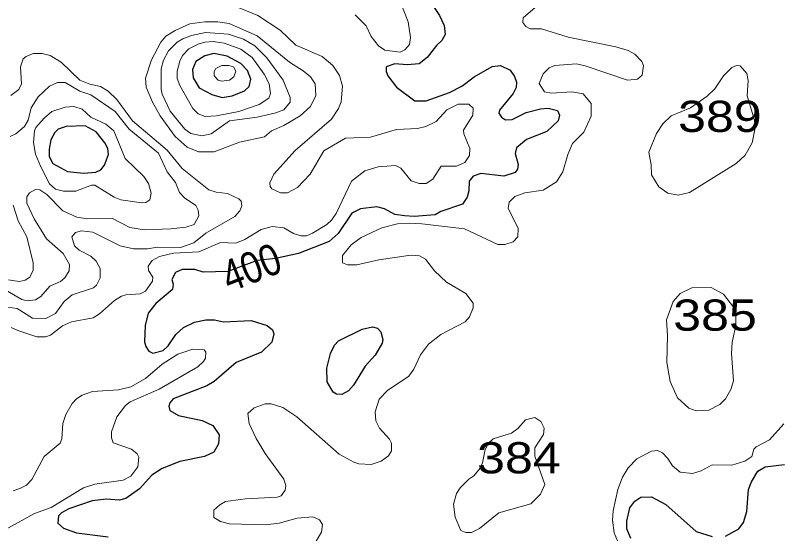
# Model space of a CAD drawing. Extents: x 577 to 602.9, y 7483.8 to 7511.6.
# Drawn here: x 599.19 to 601.153, y 7503.016 to 7504.345 of the extents above; entities that cross this region are included whole.
import ezdxf
from ezdxf.enums import TextEntityAlignment as Align

# ---------------------------------------------------------------- set-up
doc = ezdxf.new("R2010")
doc.units = 0
doc.header["$LTSCALE"] = 0.032
doc.layers.add('1', color=7, linetype='Continuous', lineweight=25)
doc.layers.add('2', color=7, linetype='Continuous', lineweight=13)
doc.layers.add('61', color=7, linetype='Continuous')

msp = doc.modelspace()

# ---------------------------------------------------------------- linework, layer by layer
at = {"layer": '1'}
for points in [[(600.2512, 7504.3828), (600.2766, 7504.3446), (600.2886, 7504.3192), (600.291, 7504.2961), (600.283, 7504.2802), (600.2687, 7504.2675), (600.2448, 7504.2365), (600.2242, 7504.2206), (600.1939, 7504.2182), (600.1621, 7504.2206), (600.1399, 7504.2126), (600.1399, 7504.2007), (600.1446, 7504.1896), (600.1661, 7504.1609), (600.2138, 7504.1259), (600.2425, 7504.1259), (600.3021, 7504.1474), (600.3339, 7504.1633), (600.3657, 7504.1872), (600.4118, 7504.2142), (600.4333, 7504.2166), (600.4579, 7504.2047), (600.4691, 7504.188), (600.4739, 7504.1737), (600.4731, 7504.1601), (600.4651, 7504.145), (600.4301, 7504.1021), (600.4285, 7504.0941), (600.4357, 7504.0838), (600.446, 7504.0774), (600.4627, 7504.0782), (600.4985, 7504.0957), (600.5351, 7504.1053), (600.555, 7504.1069), (600.5788, 7504.1013), (600.5844, 7504.0894), (600.5804, 7504.0743), (600.5518, 7504.0472), (600.4993, 7504.0265), (600.4739, 7504.0051), (600.4707, 7503.9908), (600.4778, 7503.9629), (600.4762, 7503.951), (600.4707, 7503.9423), (600.4412, 7503.9327), (600.3824, 7503.9399), (600.3633, 7503.9327), (600.353, 7503.92), (600.3522, 7503.8953), (600.3474, 7503.8786), (600.3355, 7503.8611), (600.2805, 7503.842), (600.2659, 7503.8335), (600.2122, 7503.8293), (600.1868, 7503.8309), (600.1621, 7503.8349), (600.1359, 7503.8492), (600.116, 7503.854), (600.0739, 7503.8492), (600.0524, 7503.8381), (600.0174, 7503.7856), (599.9944, 7503.7657), (599.9156, 7503.7347), (599.8562, 7503.722), (599.8094, 7503.7165), (599.7346, 7503.6885), (599.6715, 7503.687), (599.65, 7503.6934), (599.6174, 7503.6934), (599.6, 7503.6862), (599.5912, 7503.6679), (599.5944, 7503.656), (599.5928, 7503.6425), (599.5499, 7503.6067), (599.53, 7503.582), (599.5228, 7503.5502), (599.5212, 7503.5081), (599.5244, 7503.4962), (599.5324, 7503.4842), (599.5419, 7503.4795), (599.5689, 7503.4858), (599.5817, 7503.4978), (599.6015, 7503.5272), (599.6206, 7503.5447), (599.6493, 7503.5582), (599.6779, 7503.5645), (599.7001, 7503.5645), (599.7232, 7503.5598), (599.794, 7503.563), (599.8353, 7503.5502), (599.8488, 7503.5391), (599.852, 7503.5288), (599.8473, 7503.5073), (599.821, 7503.4818), (599.7558, 7503.4556), (599.6993, 7503.4063)], [(599.6993, 7503.4063), (599.6803, 7503.3952), (599.5944, 7503.3618), (599.5856, 7503.3522), (599.5833, 7503.3435), (599.5856, 7503.3324), (599.6079, 7503.3196), (599.6683, 7503.3069), (599.6962, 7503.2934), (599.7121, 7503.2695), (599.7105, 7503.2465), (599.6986, 7503.2258), (599.6747, 7503.2147), (599.6111, 7503.2019), (599.5658, 7503.1837), (599.5395, 7503.1662), (599.5077, 7503.1312), (599.4735, 7503.1065), (599.4568, 7503.1025), (599.4226, 7503.1049), (599.3868, 7503.101), (599.3272, 7503.0803), (599.3081, 7503.0699), (599.301, 7503.062), (599.2986, 7503.0437), (599.3137, 7503.031), (599.3471, 7503.0183), (599.4282, 7503.0087)], [(601.009, 7503.0103), (601.0432, 7503.0286), (601.0559, 7503.0453), (601.0639, 7503.0731), (601.0686, 7503.1296), (601.0758, 7503.1495), (601.0925, 7503.1765), (601.1108, 7503.1876), (601.1609, 7503.194)], [(600.7665, 7503.0039), (600.7569, 7503.0286), (600.7569, 7503.0485), (600.7641, 7503.0827), (600.7768, 7503.1002), (600.7927, 7503.1097), (600.8198, 7503.1113), (600.8563, 7503.0914), (600.9343, 7503.0222), (600.9756, 7503.0095)]]:
    msp.add_lwpolyline(points, dxfattribs=at)
for points in [[(599.6614, 7504.1594), (599.6938, 7504.1418), (599.72, 7504.1347), (599.7455, 7504.1387), (599.7773, 7504.1514), (599.7892, 7504.1625), (599.7932, 7504.1816), (599.7844, 7504.2039), (599.7677, 7504.2214), (599.7327, 7504.2404), (599.6986, 7504.2468), (599.6755, 7504.2412), (599.6524, 7504.2269), (599.6437, 7504.2063), (599.6453, 7504.1848)], [(599.4195, 7504.0178), (599.3972, 7504.0464), (599.3686, 7504.0615), (599.3201, 7504.0599), (599.2994, 7504.0528), (599.2914, 7504.0448), (599.2811, 7504.0257), (599.2763, 7504.0019), (599.2771, 7503.9828), (599.2859, 7503.9653), (599.324, 7503.9446), (599.3654, 7503.9407), (599.3964, 7503.9431), (599.4091, 7503.9494), (599.4187, 7503.9613), (599.429, 7503.9884), (599.4274, 7504.0035)], [(599.9877, 7503.441), (599.9975, 7503.4787), (600.0079, 7503.4993), (600.0182, 7503.5105), (600.0786, 7503.5407), (600.1049, 7503.5463), (600.1176, 7503.5431), (600.1264, 7503.5335), (600.1311, 7503.5145), (600.1295, 7503.5049), (600.112, 7503.4739), (600.0866, 7503.4461), (600.0564, 7503.3968), (600.0437, 7503.3825), (600.0262, 7503.3729), (600.0126, 7503.3737), (600.0039, 7503.3793), (599.9888, 7503.4055)]]:
    msp.add_lwpolyline(points, close=True, dxfattribs=at)
at = {"layer": '2'}
for points in [[(600.0604, 7504.3462), (600.089, 7504.3184), (600.1017, 7504.2905), (600.12, 7504.2667), (600.1367, 7504.2556), (600.1757, 7504.2508), (600.1876, 7504.2564), (600.1995, 7504.2699), (600.2027, 7504.2882), (600.1963, 7504.3287), (600.1741, 7504.3852)], [(599.1793, 7503.5447), (599.196, 7503.5375), (599.2453, 7503.5208), (599.2676, 7503.5208), (599.2803, 7503.5256), (599.3105, 7503.5494), (599.3336, 7503.5598), (599.3892, 7503.5701), (599.4059, 7503.5797), (599.4441, 7503.6138), (599.4616, 7503.625), (599.4735, 7503.629), (599.5101, 7503.6313), (599.5236, 7503.6377), (599.5411, 7503.6639), (599.5419, 7503.6743), (599.5316, 7503.691), (599.53, 7503.7021), (599.5403, 7503.7164), (599.5594, 7503.7268), (599.5952, 7503.7355), (599.6604, 7503.7387), (599.7153, 7503.7625), (599.755, 7503.761), (599.7781, 7503.7705), (599.8194, 7503.7959), (599.848, 7503.8039), (599.8783, 7503.8007), (599.9029, 7503.7856), (599.9212, 7503.78), (599.9363, 7503.78), (599.9514, 7503.7864), (599.988, 7503.8087), (599.9999, 7503.8198), (600.0119, 7503.8373), (600.0516, 7503.92), (600.0858, 7503.9462), (600.1192, 7503.9566), (600.1637, 7503.9597), (600.178, 7503.9534), (600.2043, 7503.9208), (600.225, 7503.9136), (600.2425, 7503.9136), (600.2599, 7503.9248), (600.2806, 7503.9582), (600.3204, 7503.9582), (600.3419, 7503.9677), (600.3538, 7503.986), (600.3546, 7504.0035), (600.3387, 7504.0409), (600.3379, 7504.0504), (600.3625, 7504.0894), (600.3633, 7504.1069), (600.3522, 7504.1172), (600.3244, 7504.1172), (600.2957, 7504.1029), (600.2679, 7504.0727), (600.2417, 7504.0599), (600.2202, 7504.0552), (600.1661, 7504.052), (600.1001, 7504.0329), (600.0357, 7504.0305), (599.98, 7503.9979), (599.9451, 7503.9375), (599.9125, 7503.9041), (599.887, 7503.8898), (599.8695, 7503.8898), (599.8473, 7503.9001), (599.8425, 7503.9065), (599.8417, 7503.916), (599.852, 7503.9383), (599.9069, 7503.9987), (599.9999, 7504.079), (600.0182, 7504.1061), (600.0246, 7504.1236), (600.0278, 7504.1633), (600.0206, 7504.1904), (600.0031, 7504.2166), (599.9761, 7504.2397), (599.9085, 7504.2683), (599.8687, 7504.3072), (599.8115, 7504.3446), (599.7304, 7504.378)], [(600.3426, 7503.5598), (600.3538, 7503.5725), (600.3633, 7503.5956), (600.3633, 7503.6075), (600.3442, 7503.6321), (600.2949, 7503.6608), (600.2639, 7503.6902), (600.2409, 7503.7204), (600.2258, 7503.7284), (600.2035, 7503.7307), (600.1216, 7503.718), (600.0651, 7503.7053), (600.0413, 7503.7053), (600.0286, 7503.7109), (600.0278, 7503.7291), (600.05, 7503.757), (600.0763, 7503.7753), (600.1287, 7503.8007), (600.1693, 7503.8103), (600.2003, 7503.8126), (600.2313, 7503.8103), (600.3411, 7503.7975), (600.4261, 7503.7578), (600.4444, 7503.7578), (600.4651, 7503.7641), (600.477, 7503.7777), (600.4786, 7503.7999), (600.4524, 7503.85), (600.4548, 7503.8659), (600.4699, 7503.881), (600.4953, 7503.8898), (600.5422, 7503.8969), (600.5764, 7503.9184), (600.5923, 7503.9438), (600.6051, 7503.9884), (600.617, 7504.0162), (600.6464, 7504.0456), (600.6655, 7504.0862), (600.6655, 7504.1188), (600.6448, 7504.1442), (600.6154, 7504.149), (600.5637, 7504.1458), (600.5454, 7504.149), (600.5319, 7504.1705), (600.5422, 7504.1951), (600.5573, 7504.2102), (600.5725, 7504.2166), (600.6273, 7504.2206), (600.6496, 7504.2158), (600.7585, 7504.1784), (600.784, 7504.1816), (600.7959, 7504.1919), (600.7991, 7504.2166), (600.7951, 7504.2269), (600.7768, 7504.2452), (600.7601, 7504.2548), (600.7283, 7504.2643), (600.6059, 7504.289), (600.5383, 7504.3104), (600.5088, 7504.3104), (600.4977, 7504.316), (600.4905, 7504.3263), (600.4913, 7504.3383), (600.5216, 7504.3653)], [(599.1785, 7504.1395), (599.1992, 7504.1546), (599.2055, 7504.1697), (599.2032, 7504.2134), (599.2103, 7504.2333), (599.2175, 7504.2397), (599.2358, 7504.2468), (599.2588, 7504.2468), (599.2795, 7504.242), (599.3073, 7504.2253), (599.355, 7504.1792), (599.3805, 7504.1689), (599.4083, 7504.1625), (599.4282, 7504.1506), (599.4497, 7504.1291), (599.4902, 7504.0743), (599.5793, 7503.9995), (599.6174, 7503.9526), (599.6858, 7503.8977), (599.7049, 7503.8914), (599.7335, 7503.8882), (599.763, 7503.8747), (599.7685, 7503.8683), (599.7701, 7503.8564), (599.7653, 7503.8437), (599.7526, 7503.8293), (599.6779, 7503.7864), (599.6477, 7503.7618), (599.6135, 7503.7498), (599.5546, 7503.7506), (599.5284, 7503.7466), (599.4926, 7503.7466), (599.4584, 7503.7546), (599.3884, 7503.7896), (599.3598, 7503.7928), (599.3439, 7503.788), (599.3344, 7503.7769), (599.3415, 7503.7546), (599.3534, 7503.7435), (599.3837, 7503.7276), (599.3972, 7503.7148), (599.4075, 7503.6965), (599.4075, 7503.6719), (599.398, 7503.6536), (599.39, 7503.6465), (599.3352, 7503.629), (599.3153, 7503.6115), (599.293, 7503.5805), (599.2684, 7503.5677), (599.2342, 7503.5685), (599.1944, 7503.5932), (599.1562, 7503.5987)], [(599.1658, 7503.6409), (599.2063, 7503.617), (599.2207, 7503.6131), (599.2413, 7503.6154), (599.2556, 7503.6242), (599.2787, 7503.6512), (599.3057, 7503.6631), (599.3169, 7503.6719), (599.328, 7503.6902), (599.3288, 7503.7061), (599.3129, 7503.7347), (599.27, 7503.7721), (599.2381, 7503.8238), (599.2199, 7503.8635), (599.2199, 7503.8794), (599.2262, 7503.8898), (599.2421, 7503.8985), (599.2525, 7503.8977), (599.2707, 7503.8858), (599.3121, 7503.8437), (599.3479, 7503.8278), (599.3757, 7503.823), (599.4393, 7503.8246), (599.4831, 7503.8015), (599.5212, 7503.7951), (599.5888, 7503.7975), (599.627, 7503.8023), (599.6485, 7503.8087), (599.6604, 7503.8309), (599.6588, 7503.846), (599.6524, 7503.858), (599.6238, 7503.8771), (599.6103, 7503.8906), (599.6, 7503.9168), (599.5793, 7503.9438), (599.557, 7503.9916), (599.4815, 7504.0536), (599.4457, 7504.0981), (599.3837, 7504.141), (599.355, 7504.1506), (599.3177, 7504.1729), (599.2978, 7504.1729), (599.2779, 7504.1633), (599.2485, 7504.1363), (599.2302, 7504.1077), (599.223, 7504.0766), (599.2135, 7504.0599), (599.1912, 7504.0409), (599.1769, 7504.0345)], [(599.1841, 7503.8588), (599.1976, 7503.8182), (599.2191, 7503.7777), (599.2358, 7503.7109), (599.2358, 7503.6918), (599.227, 7503.6743), (599.2151, 7503.6663), (599.2, 7503.6624), (599.1721, 7503.6671)], [(599.953, 7502.9849), (599.9745, 7503.0206), (599.9769, 7503.0397), (599.9689, 7503.0517), (599.9522, 7503.0596), (599.9117, 7503.0564), (599.8663, 7503.0437), (599.8306, 7503.0389), (599.7383, 7503.0421), (599.7153, 7503.0477), (599.6986, 7503.058), (599.6986, 7503.0771), (599.7137, 7503.0906), (599.7288, 7503.0986), (599.7797, 7503.1057), (599.8608, 7503.1105), (599.8711, 7503.1137), (599.8814, 7503.128), (599.883, 7503.1399), (599.8775, 7503.1558), (599.8298, 7503.2218), (599.8067, 7503.2608), (599.7892, 7503.299), (599.786, 7503.3244), (599.8019, 7503.3387), (599.8298, 7503.3491), (599.8457, 7503.3491), (599.8751, 7503.3395), (599.9109, 7503.3157), (600.0198, 7503.2202), (600.0572, 7503.1996), (600.0699, 7503.1956), (600.1017, 7503.194), (600.1272, 7503.2027), (600.1462, 7503.2163), (600.1534, 7503.229), (600.1534, 7503.2481), (600.1486, 7503.2584), (600.1232, 7503.287), (600.1136, 7503.3053), (600.112, 7503.3292), (600.1224, 7503.361), (600.1431, 7503.3832), (600.1979, 7503.4198), (600.2106, 7503.4381), (600.2281, 7503.4747), (600.2488, 7503.5025), (600.2798, 7503.5272), (600.3426, 7503.5598)], [(599.1554, 7503.0222), (599.2389, 7503.0684), (599.2819, 7503.0835), (599.3646, 7503.1336), (599.394, 7503.1431), (599.4664, 7503.1534), (599.4862, 7503.1638), (599.5037, 7503.1876), (599.5061, 7503.2123), (599.5021, 7503.221), (599.4878, 7503.233), (599.4409, 7503.2497), (599.4361, 7503.2624), (599.4361, 7503.2775), (599.4497, 7503.3157), (599.4719, 7503.3451), (599.4839, 7503.3546), (599.5586, 7503.3872), (599.6572, 7503.4445), (599.6723, 7503.458), (599.6771, 7503.4667), (599.6779, 7503.4818), (599.6739, 7503.4874), (599.6445, 7503.489), (599.6063, 7503.4763), (599.5658, 7503.4508), (599.5236, 7503.4143), (599.4862, 7503.3928), (599.4544, 7503.3848), (599.3876, 7503.3809), (599.3614, 7503.3713)], [(599.3614, 7503.3713), (599.3471, 7503.3618), (599.336, 7503.3498), (599.3193, 7503.322), (599.3121, 7503.299), (599.3089, 7503.2592), (599.3049, 7503.2481), (599.2636, 7503.2147), (599.2326, 7503.155), (599.2183, 7503.1407), (599.2016, 7503.132), (599.1841, 7503.1264)], [(601.1585, 7503.2982), (601.1219, 7503.2568), (601.0877, 7503.2393), (601.0822, 7503.233), (601.0766, 7503.2139), (601.0591, 7503.2027), (601.0257, 7503.1924), (600.9756, 7503.1932), (600.947, 7503.1773), (600.9247, 7503.1709), (600.8929, 7503.1741), (600.8738, 7503.19), (600.8619, 7503.2091), (600.8476, 7503.2234), (600.8349, 7503.2298), (600.8198, 7503.2282), (600.7824, 7503.2083), (600.7601, 7503.1852), (600.7458, 7503.1614), (600.7339, 7503.1296), (600.7212, 7503.0747), (600.7196, 7503.0509), (600.7243, 7503.0183), (600.7371, 7502.988)]]:
    msp.add_lwpolyline(points, dxfattribs=at)
for points in [[(599.9602, 7504.1395), (599.9459, 7504.1116), (599.9196, 7504.087), (599.8775, 7504.0623), (599.8465, 7504.0488), (599.8282, 7504.0337), (599.7646, 7504.0202), (599.6993, 7503.9955), (599.6596, 7503.9955), (599.6302, 7504.0067), (599.5992, 7504.0345), (599.561, 7504.087), (599.5411, 7504.1228), (599.5252, 7504.1609), (599.5236, 7504.184), (599.5387, 7504.2309), (599.5626, 7504.2762), (599.5753, 7504.2913), (599.5992, 7504.3064), (599.6373, 7504.3231), (599.6755, 7504.3287), (599.7089, 7504.3287), (599.7375, 7504.3239), (599.8099, 7504.2921), (599.8926, 7504.2253), (599.9276, 7504.2031), (599.9459, 7504.1872), (599.9578, 7504.1697)], [(599.5666, 7504.1426), (599.5864, 7504.0997), (599.6246, 7504.0536), (599.6397, 7504.0424), (599.6675, 7504.0361), (599.6914, 7504.0409), (599.7383, 7504.0743), (599.8099, 7504.0838), (599.8576, 7504.0949), (599.8775, 7504.1029), (599.8942, 7504.122), (599.8942, 7504.1347), (599.8759, 7504.1792), (599.8345, 7504.2357), (599.8035, 7504.2667), (599.7749, 7504.2842), (599.7359, 7504.2969), (599.6771, 7504.3009), (599.6413, 7504.2937), (599.619, 7504.285), (599.6047, 7504.2762), (599.5825, 7504.254), (599.5697, 7504.2301), (599.5634, 7504.2078), (599.5634, 7504.1554)], [(599.6111, 7504.1649), (599.6445, 7504.1061), (599.658, 7504.0925), (599.6763, 7504.0854), (599.7057, 7504.087), (599.7622, 7504.0989), (599.8147, 7504.1164), (599.8393, 7504.1323), (599.8441, 7504.145), (599.8401, 7504.1697), (599.8274, 7504.1943), (599.7964, 7504.2365), (599.7677, 7504.2579), (599.7248, 7504.2738), (599.697, 7504.2778), (599.6755, 7504.2762), (599.658, 7504.2707), (599.6349, 7504.2587), (599.6182, 7504.242), (599.6111, 7504.2277), (599.6047, 7504.2015), (599.6047, 7504.1832)], [(599.7487, 7504.2126), (599.755, 7504.2015), (599.7502, 7504.1872), (599.7383, 7504.1784), (599.7184, 7504.176), (599.7097, 7504.1792), (599.6993, 7504.1896), (599.6993, 7504.2007), (599.7033, 7504.2086), (599.7192, 7504.2166), (599.7367, 7504.2166)], [(601.004, 7504.1903), (601.0252, 7504.2115), (601.0374, 7504.216), (601.0471, 7504.2154), (601.0643, 7504.1958), (601.0675, 7504.178), (601.0647, 7504.1387), (601.0838, 7504.0766), (601.0853, 7504.0568), (601.0774, 7504.0178), (601.0599, 7503.9868), (601.0368, 7503.9653), (600.9168, 7503.8906), (600.8881, 7503.8842), (600.8619, 7503.889), (600.8388, 7503.9057), (600.8198, 7503.9359), (600.819, 7503.9621), (600.8126, 7503.9939), (600.8325, 7504.0417), (600.8492, 7504.0671), (600.8698, 7504.0878), (600.9199, 7504.1077), (600.9625, 7504.1374), (600.9818, 7504.1564)], [(599.2548, 7503.9582), (599.2779, 7503.9128), (599.293, 7503.8993), (599.3137, 7503.8945), (599.3447, 7503.8945), (599.3853, 7503.9097), (599.394, 7503.9097), (599.4433, 7503.8786), (599.46, 7503.8723), (599.5133, 7503.8643), (599.5244, 7503.8651), (599.5347, 7503.8723), (599.5379, 7503.889), (599.5316, 7503.9136), (599.5188, 7503.9319), (599.4711, 7503.978), (599.4425, 7504.0488), (599.4218, 7504.0663), (599.3837, 7504.0838), (599.3614, 7504.1045), (599.3399, 7504.1116), (599.3177, 7504.11), (599.2835, 7504.0981), (599.2636, 7504.0814), (599.2429, 7504.0576), (599.2389, 7504.0488), (599.2366, 7504.0194), (599.2421, 7503.9892)], [(601.0251, 7503.4784), (601.0297, 7503.4079), (601.0233, 7503.3856), (601.009, 7503.3618), (600.9947, 7503.3475), (600.9669, 7503.3332), (600.9343, 7503.3316), (600.9152, 7503.3379), (600.8865, 7503.365), (600.8675, 7503.4063), (600.8587, 7503.4548), (600.8611, 7503.5248), (600.8579, 7503.5645), (600.8754, 7503.6115), (600.8929, 7503.6321), (600.9231, 7503.6465), (600.9724, 7503.6472), (601.0042, 7503.6305), (601.0297, 7503.5971), (601.036, 7503.5717), (601.036, 7503.5502), (601.0262, 7503.507)], [(600.3522, 7503.1566), (600.3649, 7503.1646), (600.3808, 7503.1845), (600.3872, 7503.198), (600.3935, 7503.2322), (600.4023, 7503.2481), (600.4142, 7503.26), (600.4611, 7503.2743), (600.477, 7503.2862), (600.4969, 7503.3085), (600.5208, 7503.3141), (600.5367, 7503.3037), (600.5446, 7503.287), (600.543, 7503.2703), (600.5208, 7503.2361), (600.5208, 7503.2155), (600.5462, 7503.1423), (600.5351, 7503.1177), (600.5104, 7503.093), (600.4285, 7503.0699), (600.3792, 7503.0302), (600.3586, 7503.0199), (600.3442, 7503.0199), (600.3315, 7503.0246), (600.3172, 7503.0588), (600.3125, 7503.0923), (600.32, 7503.1199), (600.3297, 7503.1343)]]:
    msp.add_lwpolyline(points, close=True, dxfattribs=at)

# ---------------------------------------------------------------- texts
at = {"layer": '61', "width": 1.2}
for s, p in [('389', (600.995, 7504.0461)), ('385', (600.9825, 7503.5367)), ('384', (600.4801, 7503.171))]:
    msp.add_text(s, height=0.08, dxfattribs=at).set_placement(p, align=Align.CENTER)
at = {"layer": '61', "width": 0.85}
msp.add_text('400', height=0.08, rotation=21.351, dxfattribs=at).set_placement((599.8091, 7503.6619), align=Align.CENTER)

doc.saveas('drawing.dxf')
